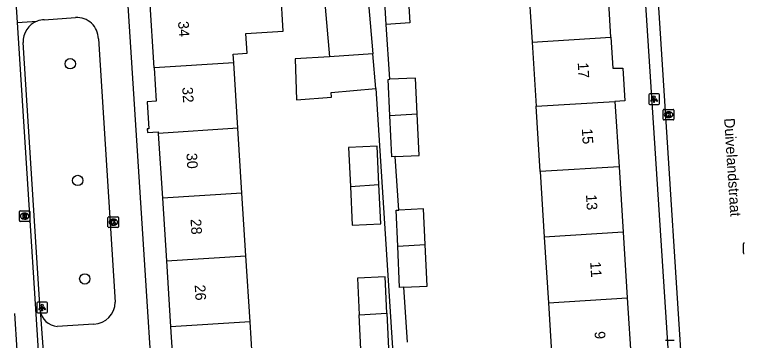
# Model space of a CAD drawing. Extents: x 159689 to 160786, y 387323 to 388339.
# Drawn here: x 160508.1 to 160576.8, y 387629 to 387659.7 of the extents above; entities that cross this region are included whole.
import ezdxf

# ---------------------------------------------------------------- set-up
doc = ezdxf.new("R2010")
doc.units = 0
for name, color, linetype in [('IMGEO_Boom', 7, 'Continuous'), ('IMGEO_Kolk', 7, 'Continuous'), ('IMGEO_Lichtpunt', 7, 'Continuous'), ('IMGEO_Openbare_ruimte_label', 7, 'Continuous'), ('IMGEO_Pand', 7, 'Continuous'), ('IMGEO_Pand_nummerreeks', 7, 'Continuous'), ('IMGEO_Rijbaan_lokaal_gesloten', 7, 'Continuous'), ('IMGEO_Rijbaan_lokaal_open', 7, 'Continuous'), ('IMGEO_Rioolput', 7, 'Continuous'), ('IMGEO_Voetpad_open', 7, 'Continuous')]:
    doc.layers.add(name, color=color, linetype=linetype)

msp = doc.modelspace()

# ---------------------------------------------------------------- linework, layer by layer
at = {"layer": 'IMGEO_Boom'}
for centre in [(160513.345, 387655.042), (160514.044, 387644.034), (160514.715, 387634.753)]:
    msp.add_circle(centre, 0.489, dxfattribs=at)
at = {"layer": 'IMGEO_Kolk'}
for p, q in [((160569.253, 387649.812), (160569.253, 387650.664)), ((160569.328, 387650.738), (160570.18, 387650.738)), ((160569.741, 387650.518), (160569.766, 387650.518)), ((160570.254, 387650.664), (160570.254, 387649.812)), ((160569.764, 387649.958), (160569.739, 387649.958)), ((160570.18, 387649.738), (160569.328, 387649.738)), ((160516.903, 387639.676), (160516.903, 387640.528)), ((160516.978, 387640.602), (160517.83, 387640.602)), ((160517.391, 387640.382), (160517.416, 387640.382)), ((160517.904, 387640.528), (160517.904, 387639.676)), ((160517.83, 387639.602), (160516.978, 387639.602)), ((160517.414, 387639.822), (160517.389, 387639.822))]:
    msp.add_line(p, q, dxfattribs=at)
for points in [[(160569.253, 387649.812), (160569.253, 387650.664)], [(160569.328, 387650.738), (160570.18, 387650.738)], [(160570.254, 387650.664), (160570.254, 387649.812)], [(160569.574, 387650.438), (160569.697, 387650.438), (160569.697, 387650.287), (160569.827, 387650.438), (160569.991, 387650.438), (160569.845, 387650.287), (160569.998, 387650.038), (160569.846, 387650.038), (160569.761, 387650.202), (160569.697, 387650.135), (160569.697, 387650.038), (160569.574, 387650.038), (160569.574, 387650.438)], [(160570.18, 387649.738), (160569.328, 387649.738)], [(160516.903, 387639.676), (160516.903, 387640.528)], [(160516.978, 387640.602), (160517.83, 387640.602)], [(160517.224, 387640.302), (160517.347, 387640.302), (160517.347, 387640.151), (160517.477, 387640.302), (160517.641, 387640.302), (160517.495, 387640.151), (160517.648, 387639.902), (160517.496, 387639.902), (160517.411, 387640.066), (160517.347, 387639.999), (160517.347, 387639.902), (160517.224, 387639.902), (160517.224, 387640.302)], [(160517.904, 387640.528), (160517.904, 387639.676)], [(160517.83, 387639.602), (160516.978, 387639.602)]]:
    msp.add_lwpolyline(points, dxfattribs=at)
for centre, start, end in [((160569.33, 387650.662), 91.55205, 178.44795), ((160569.33, 387650.662), 91.55205, 178.44795), ((160570.178, 387650.662), 1.55205, 88.44795), ((160570.178, 387650.662), 1.55205, 88.44795), ((160569.33, 387649.814), 181.55205, 268.44795), ((160569.33, 387649.814), 181.55205, 268.44795), ((160570.178, 387649.814), 271.55205, 358.44795), ((160570.178, 387649.814), 271.55205, 358.44795), ((160516.98, 387640.526), 91.55205, 178.44795), ((160516.98, 387640.526), 91.55205, 178.44795), ((160517.828, 387640.526), 1.55205, 88.44795), ((160517.828, 387640.526), 1.55205, 88.44795), ((160516.98, 387639.678), 181.55205, 268.44795), ((160516.98, 387639.678), 181.55205, 268.44795), ((160517.828, 387639.678), 271.55205, 358.44795), ((160517.828, 387639.678), 271.55205, 358.44795)]:
    msp.add_arc(centre, 0.0765, start, end, dxfattribs=at)
for centre, major_axis, ratio, start_param, end_param in [((160569.74, 387650.238), (-0.387, 0.002), 0.722429, 4.712389, 7.853982), ((160569.765, 387650.238), (-0.39, 0.002), 0.717154, 1.570796, 4.712389), ((160517.39, 387640.102), (-0.387, 0.002), 0.722429, 4.712389, 7.853982), ((160517.415, 387640.102), (-0.39, 0.002), 0.717154, 1.570796, 4.712389)]:
    msp.add_ellipse(centre, major_axis=major_axis, ratio=ratio, start_param=start_param, end_param=end_param, dxfattribs=at)
at = {"layer": 'IMGEO_Lichtpunt'}
for p, q in [((160567.889, 387652.1), (160567.889, 387651.293)), ((160567.889, 387652.1), (160567.889, 387651.293)), ((160568.791, 387652.195), (160567.983, 387652.195)), ((160568.791, 387652.195), (160567.983, 387652.195)), ((160568.885, 387651.293), (160568.885, 387652.1)), ((160568.885, 387651.293), (160568.885, 387652.1)), ((160567.983, 387651.199), (160568.791, 387651.199)), ((160567.983, 387651.199), (160568.791, 387651.199)), ((160510.192, 387632.461), (160510.192, 387631.654)), ((160510.192, 387632.461), (160510.192, 387631.654)), ((160511.094, 387632.556), (160510.286, 387632.556)), ((160511.094, 387632.556), (160510.286, 387632.556)), ((160511.188, 387631.654), (160511.188, 387632.461)), ((160511.188, 387631.654), (160511.188, 387632.461)), ((160510.286, 387631.56), (160511.094, 387631.56)), ((160510.286, 387631.56), (160511.094, 387631.56)), ((160570.284, 387628.955), (160569.476, 387628.955)), ((160570.284, 387628.955), (160569.476, 387628.955))]:
    msp.add_line(p, q, dxfattribs=at)
for points in [[(160568.263, 387651.764), (160568.302, 387651.736), (160568.114, 387651.474), (160568.076, 387651.501), (160568.263, 387651.764)], [(160568.365, 387651.716), (160568.412, 387651.716), (160568.412, 387651.394), (160568.365, 387651.394), (160568.365, 387651.716)], [(160568.475, 387651.736), (160568.513, 387651.763), (160568.7, 387651.501), (160568.661, 387651.473), (160568.475, 387651.736)], [(160510.566, 387632.125), (160510.605, 387632.097), (160510.417, 387631.835), (160510.379, 387631.862), (160510.566, 387632.125)], [(160510.668, 387632.077), (160510.715, 387632.077), (160510.715, 387631.755), (160510.668, 387631.755), (160510.668, 387632.077)], [(160510.778, 387632.097), (160510.816, 387632.124), (160511.003, 387631.862), (160510.964, 387631.834), (160510.778, 387632.097)]]:
    msp.add_lwpolyline(points, dxfattribs=at)
for centre in [(160568.388, 387651.898), (160510.691, 387632.259)]:
    msp.add_circle(centre, 0.0994, dxfattribs=at)
for centre, start, end in [((160567.983, 387652.1), 90, 180), ((160567.983, 387652.1), 90, 180), ((160568.791, 387652.1), 0, 90), ((160568.791, 387652.1), 0, 90), ((160567.983, 387651.293), 180, 270), ((160567.983, 387651.293), 180, 270), ((160568.791, 387651.293), 270, 0), ((160568.791, 387651.293), 270, 360), ((160510.286, 387632.461), 90, 180), ((160510.286, 387632.461), 90, 180), ((160511.094, 387632.461), 0, 90), ((160511.094, 387632.461), 0, 90), ((160510.286, 387631.654), 180, 270), ((160510.286, 387631.654), 180, 270), ((160511.094, 387631.654), 270, 0), ((160511.094, 387631.654), 270, 360)]:
    msp.add_arc(centre, 0.0946, start, end, dxfattribs=at)
at = {"layer": 'IMGEO_Pand'}
for points in [[(160564.325, 387657.528), (160564.121, 387660.783), (160565.033, 387660.85), (160564.851, 387663.834)], [(160556.495, 387663.324), (160556.887, 387657.063)], [(160537.222, 387662.206), (160541.3, 387662.556), (160541.867, 387655.962)], [(160537.222, 387662.206), (160537.781, 387655.704)], [(160543.14, 387658.751), (160542.917, 387662.479), (160545.142, 387662.613)], [(160545.142, 387662.613), (160545.365, 387658.884), (160543.14, 387658.751)], [(160528.752, 387655.133), (160528.701, 387655.94), (160530.031, 387656.024), (160529.914, 387657.878), (160533.43, 387658.1), (160533.189, 387661.92)], [(160521.256, 387654.659), (160520.847, 387661.141)], [(160556.887, 387657.063), (160564.325, 387657.528)], [(160564.325, 387657.528), (160564.507, 387654.614), (160565.442, 387654.614), (160565.624, 387651.556), (160564.702, 387651.49)], [(160556.887, 387657.063), (160557.264, 387651.025)], [(160537.781, 387655.704), (160534.545, 387655.512), (160534.663, 387651.647), (160537.991, 387651.885), (160537.953, 387652.327), (160542.148, 387652.688)], [(160541.867, 387655.962), (160537.781, 387655.704)], [(160542.148, 387652.688), (160541.867, 387655.962)], [(160521.256, 387654.659), (160521.455, 387651.51), (160520.607, 387651.457), (160520.768, 387648.912), (160520.608, 387648.902), (160520.63, 387648.562), (160521.638, 387648.626), (160521.647, 387648.476)], [(160528.752, 387655.133), (160521.256, 387654.659)], [(160529.143, 387648.949), (160528.752, 387655.133)], [(160543.472, 387650.163), (160543.314, 387653.565), (160543.486, 387653.573)], [(160546.048, 387650.324), (160545.893, 387653.684), (160543.486, 387653.573)], [(160557.264, 387651.025), (160564.702, 387651.49)], [(160564.702, 387651.49), (160565.088, 387645.332)], [(160557.65, 387644.867), (160557.264, 387651.025)], [(160543.472, 387650.163), (160546.048, 387650.324)], [(160543.972, 387646.279), (160543.652, 387646.264), (160543.472, 387650.163)], [(160543.972, 387646.279), (160546.231, 387646.383), (160546.048, 387650.324)], [(160529.143, 387648.949), (160521.647, 387648.476)], [(160521.647, 387648.476), (160522.034, 387642.354)], [(160529.53, 387642.827), (160529.143, 387648.949)], [(160542.451, 387643.642), (160542.283, 387647.272), (160539.592, 387647.148), (160539.762, 387643.473)], [(160565.088, 387645.332), (160557.65, 387644.867)], [(160565.088, 387645.332), (160565.474, 387639.154)], [(160557.65, 387644.867), (160558.036, 387638.69)], [(160539.762, 387643.473), (160542.451, 387643.642)], [(160539.762, 387643.473), (160539.931, 387639.818), (160542.623, 387639.943), (160542.451, 387643.642)], [(160529.53, 387642.827), (160522.034, 387642.354)], [(160522.034, 387642.354), (160522.406, 387636.456)], [(160529.902, 387636.929), (160529.53, 387642.827)], [(160544.22, 387637.828), (160544.063, 387641.228), (160544.309, 387641.239)], [(160546.82, 387637.99), (160546.665, 387641.348), (160544.309, 387641.239)], [(160565.474, 387639.154), (160558.036, 387638.69)], [(160565.474, 387639.154), (160565.861, 387632.965)], [(160558.036, 387638.69), (160558.423, 387632.5)], [(160544.22, 387637.828), (160546.82, 387637.99)], [(160544.793, 387633.977), (160544.399, 387633.959), (160544.22, 387637.828)], [(160544.793, 387633.977), (160547.001, 387634.079), (160546.82, 387637.99)], [(160522.406, 387636.456), (160529.902, 387636.929)], [(160530.295, 387630.704), (160529.902, 387636.929)], [(160522.406, 387636.456), (160522.799, 387630.231)], [(160543.206, 387631.519), (160543.048, 387634.937), (160540.439, 387634.816), (160540.599, 387631.354)], [(160558.423, 387632.5), (160565.861, 387632.965)], [(160565.861, 387632.965), (160566.253, 387626.697)], [(160558.423, 387632.5), (160558.815, 387626.232)], [(160540.599, 387631.354), (160543.206, 387631.519)], [(160543.206, 387631.519), (160543.39, 387627.546), (160540.781, 387627.426), (160540.599, 387631.354)], [(160530.295, 387630.704), (160522.799, 387630.231)], [(160530.692, 387624.423), (160530.295, 387630.704)], [(160522.799, 387630.231), (160523.196, 387623.95)]]:
    msp.add_lwpolyline(points, dxfattribs=at)
at = {"layer": 'IMGEO_Rijbaan_lokaal_gesloten'}
msp.add_lwpolyline([(160508.084, 387631.489), (160509.406, 387610.762)], dxfattribs=at)
at = {"layer": 'IMGEO_Rijbaan_lokaal_open'}
for points in [[(160571.854, 387613.359), (160568.477, 387665.736)], [(160567.375, 387663.997), (160570.647, 387613.282)]]:
    msp.add_lwpolyline(points, dxfattribs=at)
at = {"layer": 'IMGEO_Rioolput'}
for p, q in [((160508.545, 387640.245), (160508.545, 387641.097)), ((160508.62, 387641.171), (160509.472, 387641.171)), ((160509.033, 387640.951), (160509.058, 387640.951)), ((160509.546, 387641.097), (160509.546, 387640.245)), ((160509.472, 387640.171), (160508.62, 387640.171)), ((160509.056, 387640.391), (160509.031, 387640.391)), ((160576.812, 387637.215), (160576.812, 387638.067))]:
    msp.add_line(p, q, dxfattribs=at)
for points in [[(160508.545, 387640.245), (160508.545, 387641.097)], [(160508.62, 387641.171), (160509.472, 387641.171)], [(160509.134, 387640.869), (160508.882, 387640.871), (160508.882, 387640.471)], [(160509.546, 387641.097), (160509.546, 387640.245)], [(160509.472, 387640.171), (160508.62, 387640.171)], [(160508.882, 387640.471), (160509.006, 387640.471), (160509.006, 387640.633), (160509.017, 387640.633)], [(160509.06, 387640.79), (160509.006, 387640.79), (160509.006, 387640.709)], [(160509.006, 387640.709), (160509.058, 387640.709)], [(160509.064, 387640.604), (160509.135, 387640.471), (160509.275, 387640.471), (160509.21, 387640.597)], [(160576.812, 387637.215), (160576.812, 387638.067)]]:
    msp.add_lwpolyline(points, dxfattribs=at)
for centre, radius, start, end in [((160508.622, 387641.095), 0.0765, 91.55205, 178.44795), ((160508.622, 387641.095), 0.0765, 91.55205, 178.44795), ((160509.133, 387640.759), 0.109, 350.36119, 89.41601), ((160509.47, 387641.095), 0.0765, 1.55205, 88.44795), ((160509.47, 387641.095), 0.0765, 1.55205, 88.44795), ((160508.622, 387640.247), 0.0765, 181.55205, 268.44795), ((160508.622, 387640.247), 0.0765, 181.55205, 268.44795), ((160509.016, 387640.58), 0.0533, 26.02933, 88.69889), ((160509.042, 387640.898), 0.19, 274.7715, 282.96867), ((160509.066, 387640.694), 0.0964, 77.00612, 93.18647), ((160509.08, 387640.751), 0.0378, 276.66336, 79.67722), ((160509.131, 387640.759), 0.112, 277.58423, 350.98172), ((160509.115, 387640.544), 0.108, 29.51342, 73.79051), ((160509.47, 387640.247), 0.0765, 271.55205, 358.44795), ((160509.47, 387640.247), 0.0765, 271.55205, 358.44795), ((160576.889, 387638.065), 0.0765, 91.55205, 178.44795), ((160576.889, 387638.065), 0.0765, 91.55205, 178.44795), ((160576.889, 387637.217), 0.0765, 181.55205, 268.44795), ((160576.889, 387637.217), 0.0765, 181.55205, 268.44795)]:
    msp.add_arc(centre, radius, start, end, dxfattribs=at)
for centre, major_axis, ratio, start_param, end_param in [((160509.032, 387640.671), (-0.387, 0.002), 0.722429, 4.712389, 7.853982), ((160509.057, 387640.671), (-0.39, 0.002), 0.717154, 1.570796, 4.712389)]:
    msp.add_ellipse(centre, major_axis=major_axis, ratio=ratio, start_param=start_param, end_param=end_param, dxfattribs=at)
at = {"layer": 'IMGEO_Voetpad_open'}
for points in [[(160507.142, 387677.481), (160508.33, 387658.916)], [(160522.776, 387598.892), (160518.78, 387661.008)], [(160508.33, 387658.916), (160510.233, 387659.062)], [(160508.33, 387658.916), (160511.187, 387614.257)], [(160510.895, 387659.191), (160513.848, 387659.396)], [(160543.486, 387653.573), (160543.14, 387658.751)], [(160516.005, 387657.4), (160517.58, 387632.561)], [(160510.499, 387631.798), (160508.899, 387657.034)], [(160542.148, 387652.688), (160545.523, 387600.338)], [(160544.309, 387641.239), (160543.972, 387646.279)], [(160545.14, 387628.785), (160544.793, 387633.977)], [(160510.499, 387631.798), (160510.878, 387626.588)], [(160515.583, 387630.483), (160512.124, 387630.277)]]:
    msp.add_lwpolyline(points, dxfattribs=at)
for centre, radius, start, end in [((160510.956, 387657.134), 2.059, 110.54646, 182.78043), ((160510.95, 387657.143), 2.048, 91.55122, 110.50219), ((160513.949, 387657.341), 2.057, 1.6385, 92.80166), ((160515.488, 387632.573), 2.092, 272.6093, 359.66817), ((160512.266, 387632.057), 1.786, 188.34723, 265.43954)]:
    msp.add_arc(centre, radius, start, end, dxfattribs=at)

# ---------------------------------------------------------------- texts
at = {"layer": 'IMGEO_Openbare_ruimte_label'}
msp.add_text('Duivelandstraat', height=1, rotation=273.66925, dxfattribs=at).set_placement((160574.99, 387649.88))
at = {"layer": 'IMGEO_Pand_nummerreeks'}
for s, rotation, p in [('34', 273.61515, (160523.505, 387659.02)), ('17', 273.57955, (160561.187, 387655.131)), ('32', 273.61515, (160523.898, 387652.812)), ('15', 273.57955, (160561.576, 387648.911)), ('30', 273.61436, (160524.291, 387646.595)), ('13', 273.57955, (160561.966, 387642.691)), ('28', 273.61436, (160524.683, 387640.385)), ('11', 273.57955, (160562.363, 387636.357)), ('26', 273.61436, (160525.075, 387634.177)), ('9', 273.57955, (160562.773, 387629.792))]:
    msp.add_text(s, height=1, rotation=rotation, dxfattribs=at).set_placement(p)

doc.saveas('drawing.dxf')
